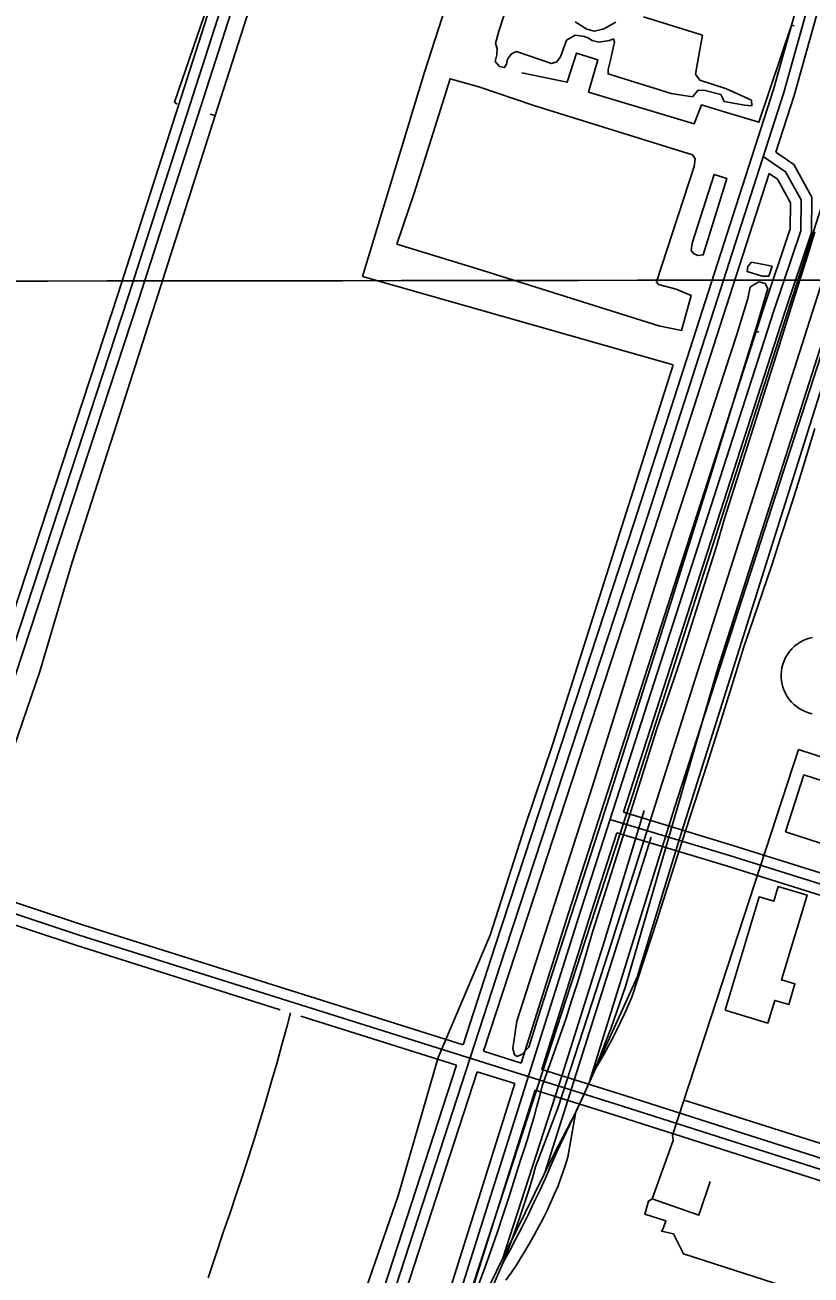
# Model space of a CAD drawing. Extents: x 3297772 to 3335630, y 634068 to 659439.
# Drawn here: x 3325853 to 3326948, y 641114 to 642856 of the extents above; entities that cross this region are included whole.
import ezdxf

# ---------------------------------------------------------------- set-up
doc = ezdxf.new("R2010")
doc.units = 0
for name, color, linetype in [('V-BLDG-OTLN', 7, 'Continuous'), ('V-DOMW-TANK', 7, 'Continuous'), ('V-GRID-MAJR', 7, 'Continuous'), ('V-RAIL-TRAK', 7, 'Continuous'), ('V-ROAD-CNTR', 7, 'Continuous'), ('V-SITE-OTLN', 7, 'Continuous'), ('V-TOPO-SHOR', 7, 'Continuous'), ('V-UTIL-LINE', 7, 'Continuous')]:
    doc.layers.add(name, color=color, linetype=linetype)

msp = doc.modelspace()

# ---------------------------------------------------------------- linework, layer by layer
at = {"layer": 'V-BLDG-OTLN'}
for points in [[(3326994.345, 641704.873), (3326912.71, 641731.286), (3326938.345, 641810.517), (3326981.2600000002, 641796.632), (3326982.968, 641801.907), (3327021.688, 641789.382)], [(3326828.758, 641482.522), (3326876.083, 641640.382), (3326896.279, 641634.328), (3326902.525, 641655.162), (3326942.713, 641643.1140000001), (3326907.262, 641524.8640000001), (3326925.776, 641519.314), (3326917.072, 641490.284), (3326897.643, 641496.106), (3326888.2260000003, 641464.694)]]:
    msp.add_lwpolyline(points, close=True, dxfattribs=at)
at = {"layer": 'V-DOMW-TANK'}
msp.add_lwpolyline([(3326949.707, 641895.74), (3326944.839, 641897.002), (3326940.161, 641898.688), (3326935.725, 641900.754), (3326931.576, 641903.167), (3326927.74, 641905.868), (3326924.242, 641908.805), (3326921.094, 641911.928), (3326918.301, 641915.184), (3326915.855, 641918.531), (3326913.748, 641921.92), (3326911.954, 641925.332), (3326910.375, 641928.943), (3326909.017, 641932.803), (3326907.921, 641936.9010000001), (3326907.129, 641941.216), (3326906.676, 641945.718), (3326906.605, 641950.3690000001), (3326906.9450000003, 641955.12), (3326907.721, 641959.925), (3326908.948, 641964.7170000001), (3326910.631, 641969.4400000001), (3326912.761, 641974.023), (3326915.321, 641978.41), (3326918.278, 641982.537), (3326921.596, 641986.352), (3326925.219, 641989.8150000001), (3326929.094, 641992.894), (3326933.161, 641995.56), (3326937.361, 641997.813), (3326941.636, 641999.6460000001), (3326945.926, 642001.073), (3326950.19, 642002.107)], dxfattribs=at)
at = {"layer": 'V-GRID-MAJR'}
msp.add_spline([(3301879.038, 642477.1950000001), (3307140.4620000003, 642480.638), (3312401.887, 642484.8470000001), (3317663.311, 642489.822), (3322924.734, 642495.561), (3328186.156, 642502.066), (3333447.577, 642509.336), (3333447.578, 642509.336)], degree=3, dxfattribs=at)
at = {"layer": 'V-RAIL-TRAK'}
msp.add_line((3326609.37, 641277.654), (3326620.511, 641341.265), dxfattribs=at)
for points in [[(3326459.665, 640996.701), (3326479.697, 641041.419), (3326499.563, 641086.207), (3326519.264, 641131.071), (3326525.617, 641147.448), (3326531.7630000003, 641163.906), (3326537.7, 641180.442), (3326543.4250000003, 641197.051), (3326548.94, 641213.732), (3326554.24, 641230.48), (3326559.327, 641247.295), (3326564.202, 641264.174), (3326595.314977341, 641346.0143618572), (3326665.9926862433, 641563.4322243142), (3326793.4350830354, 641964.5477364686), (3326978.7307320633, 642544.3995755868), (3327011.5497320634, 642648.4135755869), (3327062.2151573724, 642817.9331220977)], [(3326519.264, 641131.071), (3326528.1750000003, 641147.545), (3326536.914, 641164.113), (3326545.475, 641180.773), (3326553.857, 641197.522), (3326562.063, 641214.361), (3326570.092, 641231.285), (3326577.94, 641248.294), (3326586.156, 641267.144), (3326594.5470000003, 641285.9180000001), (3326603.109, 641304.6140000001), (3326611.844, 641323.228), (3326620.751, 641341.761), (3326629.826, 641360.209), (3326638.1, 641379.577), (3326646.199, 641399.0210000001), (3326654.119, 641418.542), (3326661.862, 641438.135), (3326669.426, 641457.7980000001), (3326689.576, 641515.687), (3326817.8499871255, 641957.5989134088), (3327080.850611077, 642779.5969182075)], [(3326483.961, 641097.297), (3326493.072, 641122.291), (3326501.981, 641147.358), (3326510.683, 641172.497), (3326519.18, 641197.706), (3326527.469, 641222.985), (3326535.5500000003, 641248.329), (3326543.4250000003, 641273.738), (3326548.264, 641288.31), (3326552.915, 641302.941), (3326557.3710000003, 641317.633), (3326561.64, 641332.381), (3326565.715, 641347.184), (3326569.596, 641362.036), (3326573.282, 641376.939), (3326581.952, 641400.491), (3326590.412, 641424.121), (3326598.659, 641447.824), (3326606.698, 641471.602), (3326614.523, 641495.451), (3326622.1350000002, 641519.367), (3326629.535, 641543.351), (3326636.721, 641567.4010000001), (3326643.693, 641591.512), (3326666.288, 641662.211), (3326688.769, 641732.947), (3326711.1350000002, 641803.72), (3326733.387, 641874.529), (3326745.88, 641910.943), (3326758.178, 641947.424), (3326770.2800000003, 641983.968), (3326782.187, 642020.578), (3326793.895, 642057.252), (3326805.409, 642093.987), (3326816.724, 642130.783), (3326827.845, 642167.639), (3326850.965, 642240.865), (3326874.06, 642314.1), (3326897.126, 642387.344), (3326920.169, 642460.595), (3326943.186, 642533.856), (3326953.293, 642567.437)], [(3326646.199, 641399.0210000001), (3326652.798, 641409.893), (3326659.204, 641420.881), (3326665.416, 641431.981), (3326671.433, 641443.188), (3326677.2490000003, 641454.497), (3326682.869, 641465.906), (3326688.286, 641477.416), (3326693.5, 641489.0160000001), (3326698.507, 641500.708), (3326716.11, 641554.679), (3326733.585, 641608.6950000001), (3326750.93, 641662.75), (3326768.15, 641716.848), (3326785.875, 641771.136), (3326803.387, 641825.4940000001), (3326820.685, 641879.92), (3326837.767, 641934.415), (3326854.6350000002, 641988.976), (3326867.756, 642026.792), (3326880.667, 642064.682), (3326893.366, 642102.6460000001), (3326905.853, 642140.675), (3326918.129, 642178.7760000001), (3326930.191, 642216.9450000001), (3326942.041, 642255.181), (3326953.68, 642293.481)], [(3326522.953, 641106.091), (3326530.09, 641116.452), (3326537.043, 641126.938), (3326543.803, 641137.546), (3326550.373, 641148.278), (3326556.7490000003, 641159.122), (3326562.93, 641170.083), (3326568.912, 641181.15), (3326574.693, 641192.324), (3326580.272, 641203.603), (3326585.648, 641214.977), (3326590.819, 641226.448), (3326595.784, 641238.009), (3326600.521, 641251.1510000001), (3326605.051, 641264.367), (3326609.37, 641277.654)]]:
    msp.add_lwpolyline(points, dxfattribs=at)
at = {"layer": 'V-ROAD-CNTR'}
for points in [[(3325033.860894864, 639493.961985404), (3325141.48267962, 639838.557296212), (3325256.71244916, 640197.9665773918), (3325394.3571738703, 640626.859719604), (3325549.8678628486, 641104.967763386), (3325705.820550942, 641583.8608055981), (3325774.673413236, 641801.830369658), (3325996.618969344, 642476.7570198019), (3326177.2336081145, 643038.9038955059), (3326281.2404000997, 643358.092257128), (3326503.9789546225, 644046.8888795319), (3326691.536579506, 644622.9507274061), (3326727.353507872, 644757.031459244)], [(3325746.6564692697, 641663.336646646), (3325788.950384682, 641797.2283788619), (3326010.883940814, 642472.1200290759), (3326191.50557957, 643034.285904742), (3326237.857486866, 643176.538620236)], [(3325766.422429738, 641824.7563238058), (3325982.3539978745, 642481.3940105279), (3326162.961636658, 643043.5218862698), (3326168.27062604, 643059.8138536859)], [(3326966.2380301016, 642961.3620505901), (3326910.36914184, 642761.589450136), (3326715.970530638, 642157.637658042), (3326521.9279187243, 641566.2108408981), (3326267.3404279, 640782.9274074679), (3325963.2720360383, 639838.3912965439)], [(3326947.91406675, 642951.5330702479), (3326896.001170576, 642765.9094414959), (3326701.7045591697, 642162.2736487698), (3326507.6689472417, 641570.8668315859), (3326463.308035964, 641434.3831045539)], [(3326976.4760096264, 642942.2760887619), (3326924.7371131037, 642757.269458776), (3326899.3621638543, 642678.4376164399)], [(3327027.3469078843, 642804.0343652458), (3326695.8715708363, 641770.0744331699), (3326424.312113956, 640937.4710983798), (3326136.722689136, 640033.864905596), (3326092.796776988, 639878.2432168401), (3326048.432865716, 639752.1354690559)], [(3326431.0011005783, 640957.9800573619), (3326589.193784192, 641280.3594126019), (3326620.726721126, 641341.30029072), (3326705.792550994, 641528.528916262), (3326762.906436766, 641715.5525422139), (3326967.702027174, 642365.7572418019), (3327092.9477766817, 642746.8184796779)], [(3327076.9348087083, 642750.16747298), (3326757.853446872, 641764.600444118), (3326640.1346823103, 641384.5292042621)], [(3326899.3621638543, 642678.4376164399), (3326924.276114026, 642661.259650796), (3326949.545063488, 642615.4887423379), (3326948.8780648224, 642566.2328408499), (3326910.7351411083, 642452.459068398), (3326686.965588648, 641758.3964565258)], [(3326881.6671992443, 642672.41762848), (3326912.852136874, 642650.9166714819), (3326934.493093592, 642611.7177498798), (3326933.9110947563, 642568.778835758), (3326896.485169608, 642457.145059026), (3326623.901714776, 641611.6767499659), (3326376.156210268, 640825.424322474), (3326168.96562465, 640197.0045793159)], [(3326889.763183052, 642648.6166760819), (3326730.236502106, 642153.0016673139), (3326536.1868902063, 641561.55485021), (3326491.923978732, 641425.3701225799)], [(3326889.763183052, 642648.6156760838), (3326901.4281597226, 642640.573692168), (3326919.4411236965, 642607.946757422), (3326918.9441246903, 642571.3248306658), (3326882.235198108, 642461.831049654), (3326609.60974336, 641616.231740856), (3326544.27487403, 641408.882155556)], [(3326715.615531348, 641761.0504512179), (3326660.2506420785, 641579.4048145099), (3326601.8967587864, 641393.7131858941), (3326518.1579262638, 641135.596702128)], [(3326686.963588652, 641758.3964565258), (3326839.1212843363, 641712.297548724), (3327137.4959514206, 641618.7496258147)], [(3326668.0036265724, 641748.4674763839), (3326834.703293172, 641697.962577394), (3327576.649809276, 641465.3440426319)], [(3326677.7586070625, 641729.840513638), (3326638.193686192, 641607.1217590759), (3326572.8888168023, 641399.8701735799)], [(3326576.6168093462, 641254.7284638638), (3326725.277512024, 641723.888525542)], [(3326677.757607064, 641729.8395136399), (3326830.285302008, 641683.6276060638), (3327557.760847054, 641455.5460622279)], [(3325746.6554692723, 641663.3376466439), (3325932.5780974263, 641601.538770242), (3326463.308035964, 641434.3821045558)], [(3325727.90150678, 641653.7646657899), (3325927.959106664, 641587.2667987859), (3326685.410591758, 641348.703275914), (3327460.7680410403, 641101.1217710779)], [(3325737.617487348, 641634.7277038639), (3325923.340115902, 641572.9948273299), (3326208.258909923, 641483.258252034)], [(3326164.078, 641277.613), (3326172.294, 641303.6), (3326180.341, 641329.6410000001), (3326188.213, 641355.732), (3326195.916, 641381.873), (3326203.446, 641408.06), (3326210.803, 641434.2930000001), (3326217.985, 641460.571), (3326222.8053229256, 641478.6767877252)], [(3326237.1869335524, 641474.1472287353), (3326454.034054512, 641405.85016162)], [(3326491.922978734, 641425.3701225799), (3326544.27487403, 641408.8811555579)], [(3326454.034054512, 641405.851161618), (3326253.068456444, 640787.5443982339), (3325953.540055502, 639857.1092591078)], [(3326482.64999728, 641396.8381796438), (3326281.612399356, 640778.3104167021), (3325982.197998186, 639848.2312768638)], [(3326482.648997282, 641396.8381796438), (3326535.258892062, 641380.2682127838)], [(3326572.8888168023, 641399.8691735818), (3326689.9445826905, 641363.001247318), (3327450.965060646, 641119.9987333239)], [(3326535.258892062, 641380.2682127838), (3326361.879238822, 640830.0273132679), (3326154.719653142, 640201.701569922)], [(3326563.8728348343, 641371.256230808), (3326422.146118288, 640921.469130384)], [(3326563.8728348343, 641371.256230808), (3326680.876600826, 641334.4053045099), (3327441.9920785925, 641091.37079058)], [(3326108.1040000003, 641109.4130000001), (3326118.694, 641141.857), (3326129.509, 641174.228), (3326138.406, 641199.988), (3326147.132, 641225.807), (3326155.6890000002, 641251.681), (3326164.078, 641277.613)]]:
    msp.add_lwpolyline(points, dxfattribs=at)
at = {"layer": 'V-SITE-OTLN'}
for p, q in [((3326409.5510665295, 642789.9208381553), (3326473.786276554, 642990.6267781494)), ((3326322.849321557, 642505.0981938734), (3326409.5510665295, 642789.9208381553)), ((3326756.027536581, 642381.7952752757), (3326322.849321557, 642505.0981938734)), ((3326588.413141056, 641853.8013882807), (3326756.027536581, 642381.7952752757)), ((3326549.3698515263, 641738.0988995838), (3326588.413141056, 641853.8013882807)), ((3326500.960346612, 641587.1160438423), (3326549.3698515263, 641738.0988995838)), ((3326428.568294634, 641416.4730586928), (3326500.960346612, 641587.1160438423)), ((3326372.560060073, 641223.8552685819), (3326428.568294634, 641416.4730586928)), ((3326306.5969257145, 641033.1344498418), (3326372.560060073, 641223.8552685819))]:
    msp.add_line(p, q, dxfattribs=at)
at = {"layer": 'V-TOPO-SHOR'}
for p, q in [((3326110.795, 642731.464), (3326117.7830000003, 642729.508)), ((3326894.093, 642519.5260000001), (3326865.4560000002, 642525.193)), ((3326875.69, 642427.416), (3326870.369, 642428.997))]:
    msp.add_line(p, q, dxfattribs=at)
for points in [[(3326682.5640000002, 643014.809), (3326511.691, 643069.74), (3326299.0270000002, 643133.552), (3326278.123, 643136.826), (3326263.367, 643133.851), (3326252.461, 643127.7390000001), (3326237.556, 643106.934), (3326177.812, 642916.718), (3326117.7830000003, 642729.508), (3326079.882, 642611.31), (3325985.128, 642314.4010000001), (3325918.262, 642107.1900000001), (3325873.2600000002, 641954.577)], [(3326166.378, 643062.486), (3326102.603, 642869.876), (3326060.809, 642747.924), (3326064.7970000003, 642745.216)], [(3326714.828, 642866.802), (3326796.791, 642841.302), (3326792.7260000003, 642818.856), (3326787.0300000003, 642787.116), (3326793.162, 642778.537), (3326830.274, 642766.595), (3326865.026, 642750.799), (3326865.737, 642743.039), (3326855.667, 642743.899), (3326827.021, 642748.794), (3326824.742, 642754.24), (3326822.4560000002, 642758.909), (3326800.7970000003, 642764.518), (3326790.719, 642764.602), (3326782.887, 642755.366), (3326753.47, 642760.265), (3326665.3170000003, 642787.366), (3326665.369, 642793.567), (3326668.582, 642806.72), (3326672.6, 642823.74), (3326674.216, 642831.48), (3326672.705, 642836.145), (3326667.259, 642833.866), (3326652.509, 642831.662), (3326643.228, 642834.067), (3326637.827, 642837.212), (3326632.42, 642839.586), (3326619.256, 642841.247), (3326607.568, 642834.368), (3326598.846, 642811.182), (3326594.1350000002, 642804.246), (3326586.363, 642801.985), (3326537.662, 642818.674), (3326530.659, 642815.632), (3326525.169, 642807.926), (3326523.559, 642800.963), (3326521.194, 642796.33), (3326514.23, 642797.9400000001), (3326508.086, 642804.969), (3326510.491, 642814.25), (3326510.562, 642822.78), (3326508.295, 642829.7760000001), (3326513.092, 642846.791), (3326526.6210000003, 642888.541)], [(3326619.412, 642859.851), (3326635.605, 642849.635), (3326646.4390000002, 642847.219), (3326659.644, 642850.209), (3326676.002, 642859.376)], [(3326736.014, 642436.353), (3326483.174, 642516.006), (3326371.049, 642550.285), (3326394.906, 642621.408), (3326445.088, 642780.689), (3326485.306, 642769.497), (3326561.836, 642743.27), (3326782.985, 642674.738), (3326786.815, 642669.278), (3326785.173, 642658.438), (3326732.654, 642497.627), (3326735.722, 642493.724), (3326760.4760000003, 642487.313), (3326781.335, 642478.612), (3326767.744, 642429.883), (3326736.014, 642436.353)], [(3326782.723, 642551.473), (3326812.988, 642647.35), (3326830.773, 642641.7760000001), (3326798.089, 642535.0650000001), (3326791.106, 642534.348), (3326784.9250000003, 642536.726), (3326781.0870000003, 642541.409), (3326782.723, 642551.473)], [(3326894.093, 642519.5260000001), (3326889.324, 642505.612), (3326880.022, 642505.6900000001), (3326859.142, 642512.068), (3326859.978, 642519.037), (3326865.4560000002, 642525.193)], [(3326538.724, 641418.221), (3326534.866, 641420.58), (3326532.613, 641429.126), (3326538.36, 641467.0650000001), (3326643.453, 641794.897), (3326741.452, 642108.835), (3326844.892, 642424.2760000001), (3326860.045, 642474.542), (3326863.275, 642490.0210000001), (3326868.735, 642493.851), (3326875.745, 642497.6680000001)], [(3326538.724, 641418.221), (3326545.727, 641421.264), (3326555.115, 641431.262), (3326571.056, 641483.073), (3326657.017, 641748.268), (3326730.274, 641977.908), (3326809.947, 642233.079), (3326870.369, 642428.997), (3326888.0700000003, 642488.262), (3326884.253, 642495.272), (3326875.745, 642497.6680000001)], [(3325873.2600000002, 641954.577), (3325824.826, 641813.476), (3325805.133, 641749.425), (3325775.39, 641668.466)]]:
    msp.add_lwpolyline(points, dxfattribs=at)
at = {"layer": 'V-UTIL-LINE'}
for points in [[(3326924.9080000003, 642854.36), (3326920.883, 642855.603), (3326875.323, 642720.009), (3326825.59, 642734.931), (3326795.753, 642744.247), (3326785.562, 642718.0430000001), (3326638.167, 642761.8910000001), (3326651.24, 642807.107), (3326621.4020000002, 642816.4230000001), (3326608.369, 642775.7390000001), (3326545.022, 642788.963)], [(3327676.157, 641604.537), (3327627.611, 641620.796), (3327620.867, 641626.515), (3327546.3510000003, 641650.916), (3327540.1350000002, 641652.1), (3327221.702, 641751.01), (3327217.188, 641752.747), (3326930.972, 641845.726), (3326754.93, 641308.307), (3326756.001, 641300.9400000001), (3326727.0130000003, 641219.667), (3326791.921, 641197.045), (3326807.598, 641243.899)], [(3326770.9960000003, 641357.354), (3326778.9020000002, 641355.023), (3327106.913, 641250.938), (3327099.944, 641230.05)], [(3326727.0130000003, 641219.667), (3326721.623, 641216.648), (3326716.487, 641198.296), (3326745.916, 641189.236), (3326741.599, 641177.009), (3326739.664, 641174.726), (3326756.492, 641170.753), (3326770.437, 641143.0430000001), (3327039.8680000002, 641056.087), (3327317.333, 640967.532), (3327303.536, 640921.6630000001), (3327250.849, 640762.691), (3327265.957, 640736.507), (3327272.074, 640734.922), (3327278.81, 640761.306), (3327301.361, 640754.218), (3327308.719, 640752.096)]]:
    msp.add_lwpolyline(points, dxfattribs=at)

doc.saveas('drawing.dxf')
